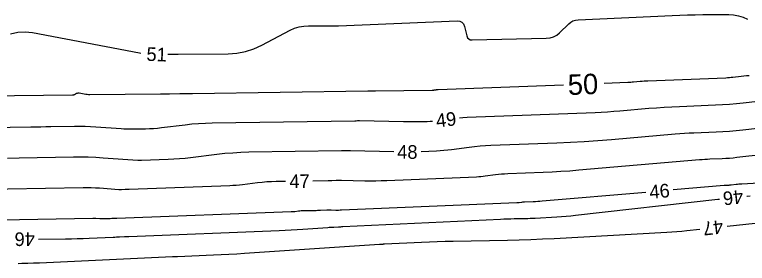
# Model space of a CAD drawing. Extents: x 2384780 to 2405861, y 547869 to 573706.
# Drawn here: x 2395988.6 to 2396095.9, y 552430.9 to 552467.4 of the extents above; entities that cross this region are included whole.
import ezdxf

# ---------------------------------------------------------------- set-up
doc = ezdxf.new("R2010")
doc.units = 0
doc.layers.add('Old_Level_60', color=7, linetype='Continuous')
doc.layers.add('Old_Level_61', color=7, linetype='Continuous')

msp = doc.modelspace()

# ---------------------------------------------------------------- linework, layer by layer
at = {"layer": 'Old_Level_60'}
for points in [[(2396011.04775, 552461.58575), (2396011.38025, 552461.5885), (2396011.77525, 552461.59175), (2396012.17025, 552461.59525), (2396012.56525, 552461.5985), (2396019.84975, 552461.6595), (2396021.14275, 552461.74575), (2396022.39775, 552461.98225), (2396023.615, 552462.3695), (2396024.794, 552462.907), (2396028.9315, 552465.0925), (2396029.58025, 552465.3865), (2396030.24975, 552465.594), (2396030.94025, 552465.7155), (2396031.6515, 552465.7505), (2396034.0095, 552465.724), (2396034.51475, 552465.72175), (2396035.01975, 552465.726), (2396035.52475, 552465.73675), (2396036.02975, 552465.75425), (2396053.41725, 552466.46875), (2396053.81325, 552466.43125), (2396054.126, 552466.283), (2396054.3555, 552466.02375), (2396054.5015, 552465.65375), (2396054.8425, 552464.264), (2396054.94475, 552464.00425), (2396055.1055, 552463.82075), (2396055.3245, 552463.71325), (2396055.60175, 552463.68175), (2396066.47175, 552463.9185), (2396067.02025, 552463.979), (2396067.52875, 552464.1355), (2396067.99675, 552464.38825), (2396068.4245, 552464.737), (2396069.75575, 552466.0335), (2396070.05525, 552466.279), (2396070.3825, 552466.45975), (2396070.73825, 552466.5755), (2396071.122, 552466.62675), (2396084.9195, 552467.2775), (2396086.04225, 552467.324), (2396087.16525, 552467.35725), (2396088.28875, 552467.37725), (2396089.41225, 552467.384), (2396093.2015, 552467.385), (2396093.919, 552467.34325), (2396094.616, 552467.218), (2396095.29275, 552467.00925), (2396095.94925, 552466.71675)], [(2395988.00925, 552464.558), (2395989.04875, 552464.80125), (2395990.11475, 552464.8635), (2395991.20675, 552464.7445), (2396006.9045, 552461.7705), (2396007.058, 552461.74525)], [(2396100.0435, 552454.9385), (2396095.32775, 552454.39975), (2396094.3165, 552454.2935), (2396093.304, 552454.20625), (2396092.28975, 552454.1375), (2396091.27425, 552454.08725), (2396086.0115, 552453.87625), (2396084.88425, 552453.82475), (2396083.75775, 552453.76), (2396082.632, 552453.68275), (2396081.507, 552453.59225), (2396077.26, 552453.22675), (2396076.3495, 552453.15375), (2396075.4385, 552453.0915), (2396074.52675, 552453.04), (2396073.61425, 552452.9995), (2396054.86625, 552452.27425), (2396054.23875, 552452.24275), (2396053.7745, 552452.2085)], [(2396049.80325, 552451.73375), (2396049.454, 552451.703), (2396049.0155, 552451.6775), (2396048.576, 552451.665), (2396046.96075, 552451.64225), (2396046.6145, 552451.639), (2396046.26825, 552451.63875), (2396045.92225, 552451.64175), (2396045.57625, 552451.648), (2396039.1075, 552451.79375), (2396039.03875, 552451.79475), (2396038.97, 552451.7945), (2396038.9015, 552451.79325), (2396038.83275, 552451.791), (2396038.6085, 552451.78175), (2396038.5605, 552451.77975), (2396038.5125, 552451.77825), (2396038.46425, 552451.777), (2396038.41625, 552451.77625), (2396017.53225, 552451.46), (2396016.5355, 552451.43175), (2396015.5405, 552451.37675), (2396014.5475, 552451.29525), (2396013.55625, 552451.18725), (2396010.1055, 552450.76475), (2396009.51925, 552450.701), (2396008.93225, 552450.6535), (2396008.344, 552450.622), (2396007.7545, 552450.60675), (2396005.82775, 552450.58275), (2396005.415, 552450.58225), (2396005.0025, 552450.59025), (2396004.59025, 552450.60725), (2396004.17825, 552450.633), (2396000.5105, 552450.90175), (2395999.72425, 552450.95025), (2395998.9375, 552450.98075), (2395998.15025, 552450.99325), (2395997.3625, 552450.9875), (2395993.908, 552450.923), (2395993.16775, 552450.9095), (2395992.4275, 552450.8965), (2395991.68725, 552450.88425), (2395990.94675, 552450.87275), (2395969.55525, 552450.548)], [(2396106.00275, 552451.67675), (2396095.283, 552450.452), (2396094.29875, 552450.34875), (2396093.31325, 552450.26375), (2396092.32625, 552450.19675), (2396091.33775, 552450.148), (2396088.10675, 552450.0185), (2396087.4145, 552449.98675), (2396086.723, 552449.947), (2396086.03175, 552449.8995), (2396085.34125, 552449.844), (2396076.02525, 552449.04225), (2396074.02825, 552448.882), (2396072.02975, 552448.74575), (2396070.02975, 552448.63275), (2396068.0285, 552448.5435), (2396058.363, 552448.16975), (2396057.5655, 552448.1295), (2396056.7695, 552448.071), (2396055.975, 552447.99425), (2396055.18225, 552447.899), (2396052.59475, 552447.5575), (2396052.03975, 552447.4905), (2396051.48375, 552447.436), (2396050.92675, 552447.39375), (2396050.3685, 552447.36425), (2396048.1395, 552447.2705)], [(2396044.1405, 552447.283), (2396037.7885, 552447.426), (2396037.6585, 552447.42775), (2396037.5285, 552447.4275), (2396037.39875, 552447.42525), (2396037.269, 552447.421), (2396036.84475, 552447.40325), (2396036.75375, 552447.39975), (2396036.66275, 552447.39675), (2396036.572, 552447.3945), (2396036.481, 552447.39275), (2396022.89875, 552447.18725), (2396021.72, 552447.15375), (2396020.5435, 552447.08875), (2396019.369, 552446.9925), (2396018.1965, 552446.86475), (2396014.3705, 552446.39625), (2396013.54975, 552446.3045), (2396012.72775, 552446.23025), (2396011.9045, 552446.17325), (2396011.07975, 552446.13375), (2396007.1785, 552445.988), (2396007.12475, 552445.986), (2396007.07125, 552445.984), (2396007.0175, 552445.982), (2396006.96375, 552445.98), (2396006.78875, 552445.9735), (2396006.751, 552445.9725), (2396006.7135, 552445.97275), (2396006.676, 552445.97375), (2396006.6385, 552445.976), (2396001.55875, 552446.34825), (2396000.46975, 552446.4155), (2395999.38025, 552446.45775), (2395998.29, 552446.475), (2395997.199, 552446.467), (2395989.23275, 552446.31825), (2395987.5255, 552446.287)], [(2396098.41725, 552446.8675), (2396094.41025, 552446.40975), (2396093.86725, 552446.35275), (2396093.32375, 552446.30575), (2396092.77925, 552446.269), (2396092.234, 552446.242), (2396090.45175, 552446.1705), (2396090.06975, 552446.153), (2396089.68825, 552446.13125), (2396089.307, 552446.105), (2396088.926, 552446.0745), (2396071.22875, 552444.551), (2396069.92675, 552444.44675), (2396068.62375, 552444.35775), (2396067.31975, 552444.28425), (2396066.01475, 552444.226), (2396060.83275, 552444.0255), (2396060.378, 552444.00275), (2396059.92425, 552443.96925), (2396059.4715, 552443.9255), (2396059.0195, 552443.871), (2396057.5445, 552443.6765), (2396057.228, 552443.63825), (2396056.911, 552443.60725), (2396056.5935, 552443.58325), (2396056.27525, 552443.56625), (2396043.1165, 552443.01325), (2396042.30575, 552442.98575), (2396041.49475, 552442.97125), (2396040.68375, 552442.96975), (2396039.87275, 552442.9815), (2396036.4695, 552443.05825), (2396036.27825, 552443.061), (2396036.08725, 552443.0605), (2396035.896, 552443.05725), (2396035.705, 552443.05075), (2396035.08075, 552443.02475), (2396034.947, 552443.0195), (2396034.81325, 552443.01525), (2396034.6795, 552443.012), (2396034.54575, 552443.0095), (2396032.272, 552442.975)], [(2396118.09025, 552443.89025), (2396095.10625, 552442.52425), (2396094.90125, 552442.5105), (2396094.69625, 552442.49425), (2396094.49175, 552442.475), (2396094.2875, 552442.45325), (2396093.5375, 552442.3675), (2396093.43575, 552442.35675), (2396093.334, 552442.348), (2396093.23225, 552442.34125), (2396093.13025, 552442.336), (2396092.7965, 552442.32275), (2396092.725, 552442.3195), (2396092.65375, 552442.31525), (2396092.58225, 552442.3105), (2396092.511, 552442.30475), (2396085.0515, 552441.6625)], [(2396028.2725, 552442.9145), (2396026.89825, 552442.89375), (2396026.2205, 552442.8745), (2396025.54375, 552442.837), (2396024.86825, 552442.78175), (2396024.19425, 552442.70825), (2396021.994, 552442.43875), (2396021.522, 552442.386), (2396021.0495, 552442.34325), (2396020.576, 552442.3105), (2396020.10175, 552442.288), (2396005.37175, 552441.7375), (2396005.22025, 552441.732), (2396005.06875, 552441.72625), (2396004.91725, 552441.7205), (2396004.76575, 552441.715), (2396004.271, 552441.6965), (2396004.165, 552441.694), (2396004.059, 552441.6945), (2396003.953, 552441.69775), (2396003.84725, 552441.704), (2396001.0315, 552441.91025), (2396000.428, 552441.94775), (2395999.824, 552441.971), (2395999.21975, 552441.9805), (2395998.615, 552441.97625), (2395982.02525, 552441.66625)], [(2396081.06625, 552441.3195), (2396065.8585, 552440.0105), (2396065.53825, 552439.98475), (2396065.218, 552439.963), (2396064.8975, 552439.94475), (2396064.5765, 552439.9305), (2396063.3025, 552439.88125), (2396063.19075, 552439.87575), (2396063.07925, 552439.8675), (2396062.968, 552439.85675), (2396062.85675, 552439.84325), (2396062.49425, 552439.7955), (2396062.4165, 552439.786), (2396062.3385, 552439.7785), (2396062.26025, 552439.7725), (2396062.182, 552439.76825), (2396036.4745, 552438.68775), (2396036.26375, 552438.68075), (2396036.05275, 552438.677), (2396035.84175, 552438.6765), (2396035.63075, 552438.6795), (2396034.94125, 552438.69525), (2396034.7935, 552438.69725), (2396034.64575, 552438.697), (2396034.498, 552438.6945), (2396034.3505, 552438.6895), (2396033.37975, 552438.64875), (2396033.17175, 552438.64075), (2396032.96375, 552438.63425), (2396032.75575, 552438.629), (2396032.5475, 552438.62525), (2396030.89775, 552438.60025), (2396030.72075, 552438.59525), (2396030.544, 552438.5855), (2396030.36775, 552438.571), (2396030.19175, 552438.55175), (2396029.6175, 552438.4815), (2396029.49425, 552438.46775), (2396029.371, 552438.4565), (2396029.24725, 552438.448), (2396029.1235, 552438.442), (2396003.56475, 552437.48725), (2396003.3155, 552437.47775), (2396003.06625, 552437.4685), (2396002.817, 552437.45925), (2396002.5675, 552437.45), (2396001.74575, 552437.41925), (2396001.575, 552437.41525), (2396001.40425, 552437.416), (2396001.23375, 552437.42125), (2396001.06325, 552437.4315), (2396000.5065, 552437.47225), (2396000.38725, 552437.4795), (2396000.26775, 552437.48425), (2396000.14825, 552437.486), (2396000.02875, 552437.48525), (2395981.1895, 552437.13325)], [(2395992.0845, 552434.4675), (2395996.05325, 552434.50025), (2395996.9125, 552434.5115), (2395997.7715, 552434.53075), (2395998.6305, 552434.558), (2395999.489, 552434.5935), (2396003.0405, 552434.75725), (2396003.268, 552434.76775), (2396003.4955, 552434.77775), (2396003.72325, 552434.7875), (2396003.95075, 552434.79675), (2396004.69425, 552434.82675), (2396004.85375, 552434.83325), (2396005.013, 552434.83975), (2396005.17225, 552434.84625), (2396005.33175, 552434.85275), (2396027.35375, 552435.7445), (2396028.22425, 552435.78275), (2396029.0945, 552435.82675), (2396029.9645, 552435.8765), (2396030.83425, 552435.93225), (2396034.45275, 552436.1765), (2396034.6725, 552436.19075), (2396034.89225, 552436.204), (2396035.11225, 552436.216), (2396035.33225, 552436.227), (2396036.05075, 552436.2615), (2396036.205, 552436.269), (2396036.359, 552436.27625), (2396036.513, 552436.28375), (2396036.667, 552436.291), (2396059.756, 552437.39775), (2396060.2605, 552437.42), (2396060.76525, 552437.43875), (2396061.27025, 552437.454), (2396061.77525, 552437.4655), (2396063.42525, 552437.4975), (2396063.77875, 552437.50575), (2396064.13225, 552437.51725), (2396064.4855, 552437.5315), (2396064.8385, 552437.549), (2396068.027, 552437.7205), (2396068.70975, 552437.76225), (2396069.39175, 552437.814), (2396070.073, 552437.87575), (2396070.75325, 552437.9475), (2396091.611, 552440.301), (2396091.86525, 552440.3295)], [(2396095.842, 552440.7605), (2396095.9255, 552440.7695), (2396096.34125, 552440.815)], [(2396092.9535, 552436.35025), (2396110.247, 552438.20025)], [(2395989.11875, 552430.90075), (2395989.66925, 552430.908), (2395990.523, 552430.92725), (2395991.3765, 552430.9545), (2395992.22975, 552430.98975), (2396011.70825, 552431.88775), (2396011.7805, 552431.891), (2396011.853, 552431.89425), (2396011.92525, 552431.89725), (2396011.99775, 552431.90025), (2396012.234, 552431.90975), (2396012.28475, 552431.91175), (2396012.3355, 552431.914), (2396012.386, 552431.916), (2396012.43675, 552431.918), (2396017.72625, 552432.13225), (2396018.8595, 552432.182), (2396019.9925, 552432.23925), (2396021.125, 552432.30425), (2396022.257, 552432.37675), (2396042.0595, 552433.7125), (2396042.13, 552433.717), (2396042.2005, 552433.72125), (2396042.27125, 552433.72525), (2396042.342, 552433.72875), (2396042.57275, 552433.74), (2396042.62225, 552433.74225), (2396042.67175, 552433.74475), (2396042.72125, 552433.747), (2396042.77075, 552433.74925), (2396048.1895, 552434.009), (2396049.35075, 552434.0605), (2396050.51225, 552434.10375), (2396051.674, 552434.13875), (2396052.83625, 552434.16525), (2396060.7965, 552434.319), (2396062.502, 552434.35925), (2396064.20675, 552434.41425), (2396065.91125, 552434.48375), (2396067.615, 552434.56825), (2396084.145, 552435.45725), (2396084.87575, 552435.502), (2396085.60575, 552435.5575), (2396086.33475, 552435.6235), (2396087.063, 552435.70025), (2396088.977, 552435.91625)]]:
    msp.add_lwpolyline(points, dxfattribs=at)
at = {"layer": 'Old_Level_61'}
for points in [[(2396096.17325, 552458.43075), (2396095.798, 552458.3925), (2396095.4225, 552458.35225), (2396095.0475, 552458.31025), (2396093.8225, 552458.17025), (2396093.56, 552458.14275), (2396093.297, 552458.12), (2396093.0335, 552458.10225), (2396092.76975, 552458.08925), (2396081.375, 552457.63225), (2396081.08275, 552457.619), (2396080.79075, 552457.60225), (2396080.49875, 552457.582), (2396080.20725, 552457.55875), (2396079.255, 552457.47675), (2396079.051, 552457.46025), (2396078.84675, 552457.4465), (2396078.64225, 552457.435), (2396078.43775, 552457.42575), (2396074.97825, 552457.292)], [(2396068.98275, 552457.06), (2396050.63025, 552456.35), (2396050.54225, 552456.34575), (2396050.45425, 552456.33925), (2396050.36625, 552456.33075), (2396050.27875, 552456.32025), (2396049.9925, 552456.2825), (2396049.93125, 552456.27525), (2396049.86975, 552456.26975), (2396049.80825, 552456.26625), (2396049.7465, 552456.2645), (2396041.43775, 552456.14725), (2396041.3195, 552456.14625), (2396041.201, 552456.146), (2396041.0825, 552456.14725), (2396040.964, 552456.14925), (2396040.42625, 552456.1615), (2396040.419, 552456.1615), (2396040.4115, 552456.1615), (2396040.404, 552456.16125), (2396040.3965, 552456.161), (2396040.37225, 552456.16), (2396040.36725, 552456.16), (2396040.362, 552456.15975), (2396040.35675, 552456.1595), (2396040.3515, 552456.1595), (2396014.63275, 552455.77025), (2396014.17, 552455.7635), (2396013.707, 552455.75775), (2396013.24425, 552455.75275), (2396012.78125, 552455.7485), (2396011.269, 552455.73575), (2396010.945, 552455.733), (2396010.621, 552455.73025), (2396010.29675, 552455.7275), (2396009.97275, 552455.725), (2395999.619, 552455.63825), (2395999.41275, 552455.6415), (2395999.207, 552455.65475), (2395999.0025, 552455.67825), (2395998.79875, 552455.71175), (2395998.06125, 552455.8515), (2395997.95675, 552455.86275), (2395997.855, 552455.857), (2395997.7555, 552455.83375), (2395997.6585, 552455.793), (2395997.346, 552455.63225), (2395997.278, 552455.602), (2395997.208, 552455.58), (2395997.13575, 552455.56675), (2395997.0615, 552455.5615), (2395971.54975, 552455.26125)]]:
    msp.add_lwpolyline(points, dxfattribs=at)

# ---------------------------------------------------------------- texts
at = {"layer": 'Old_Level_60'}
for s, rotation, p in [('51', 357.7114889, (2396007.875, 552460.61725)), ('49', 6.8191361, (2396050.43625, 552450.81625)), ('48', 359.8217611, (2396044.633, 552446.2445)), ('47', 0.8672528, (2396028.8545, 552441.92325)), ('46', 4.9198833, (2396081.67, 552440.36775)), ('46', 186.1865083, (2396095.21725, 552441.70125)), ('47', 186.2296583, (2396092.28075, 552437.28675)), ('46', 180.4730889, (2395991.5565, 552435.46325))]:
    msp.add_text(s, height=2, rotation=rotation, dxfattribs=at).set_placement(p)
at = {"layer": 'Old_Level_61'}
msp.add_text('50', height=3, rotation=2.2152694, dxfattribs=at).set_placement((2396069.67825, 552455.58575))

doc.saveas('drawing.dxf')
